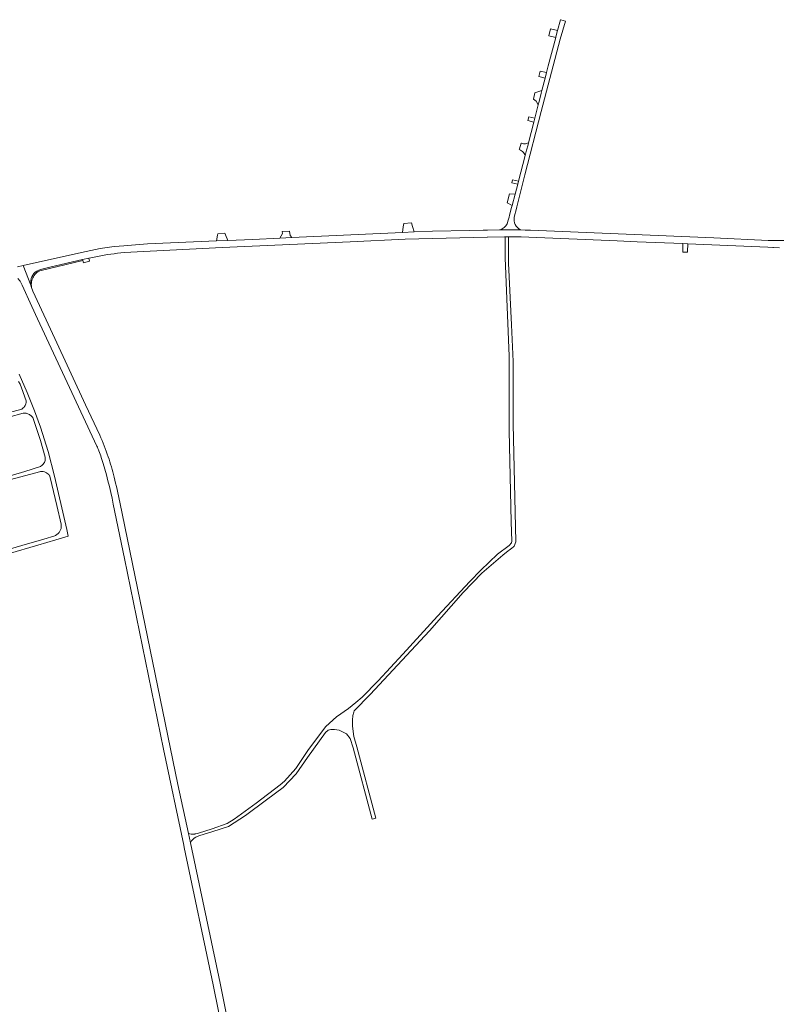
# Model space of a CAD drawing. Header units: metres. Extents: x 166325 to 190320, y 381923 to 404576.
# Tile 701 of 1056: x 177545 to 178041, y 390339 to 390985. Entities that reach past the tile are written whole.
import ezdxf

# ---------------------------------------------------------------- set-up
doc = ezdxf.new("R2010")
doc.units = ezdxf.units.M
for name, color, linetype, lineweight in [('B-WE-VH-VERHARDING_ASFALT-GV', 8, 'Continuous', 18), ('B-WE-VH-VERHARDING_BETONSTRAATSTEEN-GV', 8, 'Continuous', 18), ('B-WE-VH-VERHARDING_HALFVERHARDING-GV', 8, 'Continuous', 18), ('B-WE-VH-VERHARDING_STRAATBAKSTEEN-GV', 8, 'Continuous', 18)]:
    doc.layers.add(name, color=color, linetype=linetype, lineweight=lineweight)

msp = doc.modelspace()

# ---------------------------------------------------------------- linework, layer by layer
at = {"layer": 'B-WE-VH-VERHARDING_ASFALT-GV', "flags": 128}
for points in [[(177870.945, 390861.87), (177876.202, 390882.84), (177886.8, 390924.28), (177899.271, 390971.69), (177902.848, 390983.629), (177899.836, 390984.45), (177899.608, 390984.512), (177897.697, 390977.537), (177896.522, 390973.25), (177896.429, 390972.894), (177891.567, 390954.301), (177890.416, 390949.897), (177889.445, 390946.181), (177887.312, 390938.023), (177886.857, 390936.284), (177885.482, 390931.009), (177884.889, 390928.66), (177882.691, 390919.955), (177882.014, 390917.274), (177878.606, 390903.78), (177878.289, 390902.523), (177877.383, 390898.936), (177876.51, 390895.481), (177872.071, 390878.772), (177871.53, 390876.737), (177869.818, 390870.296), (177867.794, 390862.68), (177867.447, 390861.374), (177866.112, 390856.35), (177865.841, 390855.113), (177865.365, 390853.249), (177864.867, 390851.579), (177864.849, 390851.532), (177864.536, 390850.807), (177864.151, 390850.118), (177863.698, 390849.471), (177863.182, 390848.873), (177862.609, 390848.33), (177861.983, 390847.848), (177861.313, 390847.432), (177860.603, 390847.085), (177859.862, 390846.812), (177873.56, 390846.841), (177873.396, 390846.92)], [(177869.27, 390855.184), (177870.708, 390860.923), (177870.945, 390861.87)], [(177609.321, 390831.493), (177613.647, 390831.948), (177617.888, 390832.29), (177622.136, 390832.529), (177677.801, 390835.22), (177761.766, 390838.941), (177797.781, 390840.691), (177851.571, 390842.085), (177851.751, 390842.09), (177862.775, 390842.229), (177863.32, 390842.229), (177865.577, 390842.227), (177868.357, 390842.224), (177873.799, 390842.22), (177878.745, 390842.014), (177936.611, 390839.609), (177949.916, 390839.043), (177979.664, 390837.779), (177983.101, 390837.633), (178035.402, 390835.41), (178038.813, 390835.24), (178039.26, 390835.218), (178043.123, 390835.141)], [(178035.723, 390839.94), (178000, 390841.514), (177879.963, 390846.54), (177878.933, 390846.583), (177876.39, 390846.69), (177873.56, 390846.841), (177859.862, 390846.812), (177859.649, 390846.749), (177851.634, 390846.636), (177848.931, 390846.598), (177839.92, 390846.47), (177815.731, 390845.97), (177803.775, 390845.478), (177796.015, 390845.143), (177723.486, 390841.754), (177715.568, 390841.385), (177697.92, 390840.56), (177681.556, 390839.848), (177674.079, 390839.523), (177628.97, 390837.562), (177621.147, 390837.05)], [(177621.147, 390837.05), (177613.334, 390836.412)], [(177588.807, 390832.563), (177556.118, 390825.336), (177547.365, 390823.401), (177552.432, 390810.507)], [(177557.637, 390820.404), (177559.558, 390821.087), (177564.796, 390822.474), (177586.33, 390827.304), (177590.366, 390828.209), (177591.8, 390828.531)], [(177552.432, 390810.507), (177547.365, 390823.401), (177543.638, 390822.577)], [(177543.882, 390814.953), (177545.449, 390813.218), (177546.801, 390810.66), (177553.17, 390796.622), (177556.926, 390788.543), (177595.7, 390705.13)], [(177597.565, 390712.272), (177588.245, 390732.221), (177568.136, 390775.734), (177553.801, 390806.751)], [(177537.63, 390634.591), (177557.087, 390640.238), (177568.905, 390643.706), (177576.873, 390646.077), (177576.02, 390650.524), (177575.47, 390653.389), (177568.029, 390685.457), (177563.754, 390701.607), (177558.744, 390717.591), (177554.835, 390728.243), (177550.059, 390740.243), (177544.817, 390752.208)], [(177544.409, 390747.569), (177545.389, 390745.748), (177546.437, 390743.432), (177549.461, 390734.916), (177549.478, 390734.168), (177549.443, 390733.744), (177549.279, 390732.91), (177548.99, 390732.111), (177548.801, 390731.73), (177548.386, 390731.077), (177548.121, 390730.745), (177547.519, 390730.145), (177546.833, 390729.643), (177546.464, 390729.432), (177537.702, 390727.051)], [(177538.133, 390724.103), (177547.419, 390726.771), (177548.322, 390726.783), (177548.864, 390726.736), (177549.402, 390726.648), (177549.931, 390726.519), (177550.449, 390726.351), (177550.953, 390726.144), (177551.635, 390725.789), (177552.093, 390725.494), (177552.527, 390725.165), (177552.935, 390724.804), (177553.315, 390724.414), (177553.664, 390723.996), (177558.823, 390708.878), (177561.879, 390697.841), (177561.924, 390697.157), (177561.889, 390696.469), (177561.774, 390695.79), (177561.582, 390695.129), (177561.314, 390694.494), (177560.975, 390693.895), (177560.569, 390693.34), (177560.101, 390692.835), (177559.577, 390692.387), (177559.005, 390692.004), (177558.794, 390691.885), (177548.416, 390688.407), (177522.628, 390680.91)], [(177539.328, 390683.202), (177558.202, 390688.271), (177558.88, 390688.422), (177559.739, 390688.493), (177560.599, 390688.434), (177561.44, 390688.245), (177561.848, 390688.104), (177562.625, 390687.731), (177562.99, 390687.501), (177563.556, 390687.061), (177564.156, 390686.442), (177564.656, 390685.74), (177564.865, 390685.363), (177565.194, 390684.566), (177569.575, 390666.166), (177572.243, 390654.108), (177572.357, 390653.343), (177572.386, 390652.823), (177572.324, 390651.785), (177572.234, 390651.272), (177571.941, 390650.275), (177571.5, 390649.333), (177571.046, 390648.631), (177570.367, 390647.843), (177569.578, 390647.166), (177568.695, 390646.616), (177568.225, 390646.393), (177560.966, 390644.195), (177546.504, 390639.929), (177536.853, 390637.182)], [(177606.468, 390667.138), (177613.75, 390631.563), (177639.31, 390506.691), (177652.718, 390443.785), (177653.039, 390442.279), (177672.02, 390352.221), (177675.45, 390335.031), (177678.331, 390317.88), (177679.53, 390308.88), (177680.479, 390298.878), (177680.475, 390295.955), (177681.59, 390282.043), (177681.873, 390278.583), (177681.99, 390277.122), (177682.655, 390268.812)], [(177692.931, 390269.308), (177692.824, 390270.114), (177692.729, 390270.656), (177687.722, 390299.078), (177685.808, 390307.194), (177676.631, 390353.19), (177657.032, 390445.217), (177655.734, 390451.25), (177648.799, 390483.471), (177610.88, 390668.411)]]:
    msp.add_lwpolyline(points, dxfattribs=at)
at = {"layer": 'B-WE-VH-VERHARDING_ASFALT-GV'}
for points in [[(177873.396, 390846.92, -0.3346568), (177869.27, 390855.184)], [(178065.917, 390841.44, -0.0464997), (178035.723, 390839.94)], [(177613.334, 390836.412, 0.0441495), (177588.807, 390832.563)], [(177591.8, 390828.531, -0.0252295), (177609.321, 390831.493)], [(177552.865, 390808.961, -0.0608118), (177552.394, 390812.3)], [(177552.432, 390810.507, 0.0254073), (177552.865, 390808.961)], [(177553.801, 390806.751, -0.0380779), (177552.865, 390808.961)], [(177603.188, 390698.145, 0.0262455), (177597.565, 390712.272)], [(177595.7, 390705.13, -0.019503), (177597.098, 390701.957)], [(177597.098, 390701.957, -0.0260352), (177598.56, 390697.592)], [(177598.56, 390697.592, -0.0308655), (177606.468, 390667.138)], [(177606.981, 390684.907, 0.02379), (177603.188, 390698.145)], [(177610.88, 390668.411, 0.0111037), (177606.981, 390684.907)]]:
    msp.add_lwpolyline(points, format="xyb", dxfattribs=at)
at = {"layer": 'B-WE-VH-VERHARDING_ASFALT-GV', "flags": 128}
msp.add_lwpolyline([(177590.956, 390826.379), (177590.366, 390828.209), (177586.33, 390827.304), (177586.526, 390826.733), (177587.015, 390825.305)], close=True, dxfattribs=at)
at = {"layer": 'B-WE-VH-VERHARDING_BETONSTRAATSTEEN-GV', "flags": 128}
for points in [[(177717.114, 390845.749), (177717.302, 390844.489), (177715.568, 390841.385), (177723.486, 390841.754), (177722.34, 390843.184), (177722.039, 390845.974)], [(177983.101, 390837.633), (177979.664, 390837.779), (177979.668, 390834.74), (177979.672, 390832.316), (177982.835, 390832.119), (177982.864, 390832.71)]]:
    msp.add_lwpolyline(points, close=True, dxfattribs=at)
at = {"layer": 'B-WE-VH-VERHARDING_HALFVERHARDING-GV', "flags": 128}
for points in [[(177897.697, 390977.537), (177892.934, 390978.453), (177891.907, 390974), (177896.429, 390972.894), (177896.522, 390973.25)], [(177890.416, 390949.897), (177886.241, 390950.892), (177885.35, 390947.254), (177889.445, 390946.181)], [(177887.312, 390938.023), (177882.732, 390936.561), (177881.767, 390932.526), (177883.547, 390931.026), (177884.889, 390928.66), (177885.482, 390931.009), (177886.857, 390936.284)], [(177882.691, 390919.955), (177878.782, 390920.807), (177878.2, 390918.413), (177882.014, 390917.274)], [(177878.289, 390902.523), (177878.606, 390903.78), (177877.953, 390903.529), (177877.275, 390903.353), (177876.582, 390903.256), (177875.882, 390903.239), (177875.368, 390903.277), (177874.678, 390903.398), (177874.007, 390903.597), (177873.755, 390903.694), (177872.745, 390899.968), (177872.586, 390899.445), (177873.272, 390899.039), (177874.599, 390898.255), (177874.9, 390897.973), (177875.4, 390897.417), (177875.839, 390896.812), (177876.21, 390896.164), (177876.51, 390895.481), (177877.383, 390898.936)], [(177872.071, 390878.772), (177868.205, 390879.668), (177867.594, 390877.653), (177871.53, 390876.737)], [(177869.818, 390870.296), (177866.11, 390870.448), (177864.529, 390864.453), (177867.794, 390862.68)], [(177802.614, 390849.113), (177801.9, 390851.35), (177796.803, 390850.992), (177796.508, 390848.806), (177796.015, 390845.143), (177803.775, 390845.478)], [(177865.559, 390836.952), (177865.577, 390842.227), (177863.32, 390842.229), (177863.315, 390841.459), (177863.286, 390837.007), (177863.23, 390828.568), (177865.817, 390764.134), (177865.932, 390752.912), (177865.984, 390715.159), (177865.984, 390715.067), (177867.279, 390655.477), (177867.603, 390642.927), (177867.415, 390641.798), (177865.92, 390640.105), (177858.357, 390634.259), (177847.332, 390623.842), (177840.076, 390616.506), (177818.951, 390593.789), (177796.286, 390568.876), (177780.152, 390551.286), (177769.687, 390540.634), (177765.455, 390537.222), (177760.572, 390533.285), (177752.704, 390527.794), (177745.76, 390521.489), (177734.481, 390506.353), (177726.049, 390493.944), (177718.643, 390485.73), (177715.959, 390483.156), (177700.104, 390471.262), (177685.704, 390460.747), (177681.219, 390458), (177671.323, 390454.423), (177662.359, 390451.544), (177661.574, 390451.375), (177660.204, 390451.08), (177659.887, 390451.012), (177657.521, 390450.918), (177655.734, 390451.25), (177657.032, 390445.217), (177657.8, 390446.617), (177659.515, 390448.272), (177660.677, 390448.869), (177662.148, 390449.625), (177662.486, 390449.799), (177671.764, 390452.637), (177681.968, 390455.955), (177693.128, 390463.185), (177706.793, 390473.31), (177717.915, 390481.487), (177726.253, 390490.401), (177733.665, 390501.167), (177745.509, 390517.422), (177747.22, 390518.952), (177748.998, 390519.44), (177751.427, 390519.532), (177754.468, 390518.946), (177759.319, 390516.546), (177761.79, 390513.549), (177763.768, 390507.415), (177776.063, 390460.826), (177778.537, 390461.421), (177766.085, 390508.046), (177764.125, 390514.842), (177763.238, 390521.672), (177763.154, 390525.581), (177763.365, 390528.727), (177764.063, 390530.92), (177764.329, 390531.757), (177774.858, 390542.471), (177813.759, 390584.089), (177835.769, 390609.24), (177847.924, 390621.801), (177861.7, 390633.75), (177865.329, 390636.497), (177866.014, 390637.015), (177867.651, 390638.254), (177868.772, 390639.248), (177869.168, 390639.599), (177870.255, 390642.5), (177868.584, 390719.746), (177868.562, 390760.567), (177867.501, 390784.64), (177865.52, 390825.087)]]:
    msp.add_lwpolyline(points, close=True, dxfattribs=at)
for points in [[(177553.157, 390808.401), (177552.949, 390809.263), (177552.819, 390810.14), (177552.769, 390811.026), (177552.799, 390811.912), (177552.908, 390812.792), (177553.097, 390813.658), (177553.362, 390814.504), (177553.703, 390815.323), (177554.116, 390816.107), (177554.598, 390816.851), (177555.146, 390817.549), (177555.754, 390818.195), (177556.417, 390818.783), (177557.131, 390819.309), (177557.889, 390819.768), (177558.328, 390819.994), (177586.526, 390826.733), (177586.33, 390827.304), (177564.796, 390822.474), (177559.558, 390821.087), (177557.637, 390820.404)], [(177553.801, 390806.751), (177553.442, 390807.562), (177553.157, 390808.401)]]:
    msp.add_lwpolyline(points, dxfattribs=at)
at = {"layer": 'B-WE-VH-VERHARDING_HALFVERHARDING-GV'}
msp.add_lwpolyline([(177557.637, 390820.404, 0.3278074), (177552.394, 390812.3)], format="xyb", dxfattribs=at)
at = {"layer": 'B-WE-VH-VERHARDING_STRAATBAKSTEEN-GV', "flags": 128}
msp.add_lwpolyline([(177680.082, 390843.47), (177679.625, 390844.594), (177675.091, 390844.222), (177674.883, 390843.256), (177674.079, 390839.523), (177681.556, 390839.848)], close=True, dxfattribs=at)

doc.saveas('drawing.dxf')
